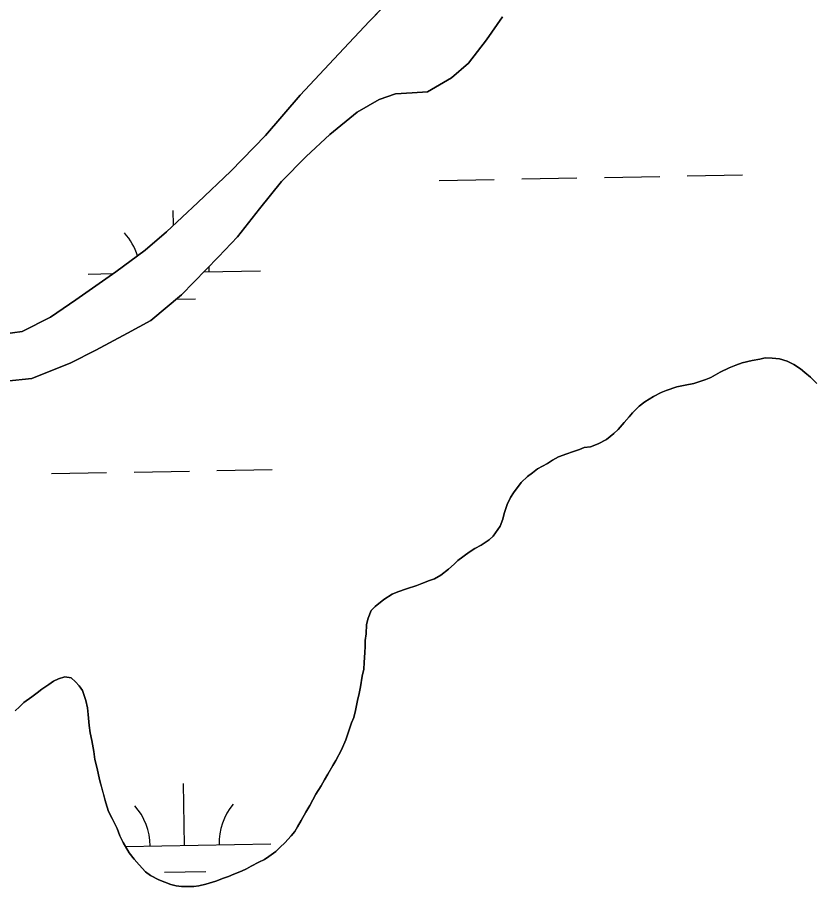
# Model space of a CAD drawing. Extents: x 3914892 to 3953151, y 242587 to 268572.
# Drawn here: x 3949071 to 3949533, y 251918 to 252422 of the extents above; entities that cross this region are included whole.
import ezdxf

# ---------------------------------------------------------------- set-up
doc = ezdxf.new("R2010")
doc.units = 0
doc.layers.add('V-TOPO-SHOR', color=7, linetype='Continuous')
doc.layers.add('V-WETL-SWMP', color=7, linetype='Continuous')

msp = doc.modelspace()

# ---------------------------------------------------------------- linework, layer by layer
at = {"layer": 'V-TOPO-SHOR'}
for points in [[(3949062.72, 252238.33), (3949073.92, 252240.02), (3949090.28, 252248.33), (3949105.09, 252258.28), (3949128.24, 252274.57), (3949145.32, 252287.25), (3949157.56, 252297.87), (3949175.75, 252314.89), (3949194.98, 252333.09), (3949215.06, 252353.65), (3949235.22, 252377.19), (3949257.59, 252401.07), (3949275.44, 252420.1), (3949293.27, 252438.53)], [(3949352.64, 252422.56), (3949343.32, 252409.27), (3949332.99, 252395.81), (3949323, 252387.32), (3949309.03, 252379.14), (3949300.25, 252378.59), (3949290.47, 252377.86), (3949281.02, 252374.74), (3949268.27, 252367.32), (3949252.38, 252354.41), (3949238.69, 252341.64), (3949224.35, 252327.1), (3949211.56, 252311.12), (3949198.77, 252294.94)], [(3949198.77, 252294.94), (3949187.89, 252283.29), (3949166.37, 252261.17), (3949148.44, 252246.33), (3949134.89, 252238.94), (3949116.69, 252229.08), (3949102.15, 252221.71), (3949079.4, 252212.58), (3949064.62, 252211.19)], [(3949193.67, 251923.45), (3949196.7, 251924.76), (3949201.13, 251926.63), (3949203.96, 251927.95), (3949206.79, 251929.46), (3949211.23, 251931.73), (3949214.46, 251933.43), (3949217.1, 251935.15), (3949221.16, 251938.03), (3949223.62, 251940.55), (3949226.28, 251943.06), (3949229.98, 251947.15), (3949232.04, 251949.68), (3949233.71, 251952.42), (3949235.8, 251955.95), (3949238.52, 251960.85), (3949240.82, 251964.77), (3949242.5, 251968.11), (3949244.38, 251971.25), (3949247.3, 251976.15), (3949249.39, 251979.67), (3949251.28, 251983.01), (3949254.2, 251987.9), (3949255.87, 251990.85), (3949259.23, 251997.13), (3949261.78, 252002.83), (3949263.52, 252008.16), (3949265.04, 252012.7), (3949266.32, 252015.85), (3949267.22, 252019.81), (3949268.38, 252025.76), (3949269.49, 252029.71), (3949270.2, 252033.67), (3949271.16, 252039.82), (3949272.07, 252043.98), (3949272.38, 252047.75), (3949272.73, 252053.52), (3949272.83, 252057.1), (3949272.92, 252060.48), (3949273.43, 252064.45), (3949273.78, 252069.82), (3949274.68, 252073.58), (3949276.39, 252077.92), (3949278.64, 252080.24), (3949283.73, 252084.29), (3949288.6, 252087.34), (3949291.83, 252088.84), (3949296.85, 252090.5), (3949302.88, 252092.52), (3949305.9, 252093.63), (3949310.33, 252095.31), (3949313.15, 252096.42), (3949316.79, 252098.51), (3949321.27, 252101.98), (3949324.53, 252104.88), (3949326.78, 252107), (3949333.28, 252111.8), (3949336.53, 252113.9), (3949340.17, 252115.8), (3949344.84, 252119.05), (3949347.29, 252121.18), (3949351.23, 252126.85), (3949352.73, 252130.99), (3949353.62, 252134.35), (3949355.36, 252139.48), (3949357.26, 252143.61), (3949358.93, 252146.35), (3949363.47, 252152.2), (3949367.15, 252155.68), (3949370, 252157.8), (3949372.85, 252160.11), (3949378.71, 252163.33), (3949381.56, 252165.25), (3949385.19, 252167.14), (3949390.02, 252169), (3949393.24, 252170.1), (3949397.26, 252171.39), (3949400.08, 252172.51), (3949403.68, 252173), (3949408.1, 252174.68), (3949412.96, 252177.33), (3949417.24, 252180.8), (3949419.69, 252183.12), (3949423.18, 252187.01), (3949426.06, 252190.31), (3949428.12, 252192.65), (3949432.01, 252196.52), (3949435.26, 252199.02), (3949440.33, 252202.27), (3949444.78, 252204.54), (3949447.59, 252205.65), (3949453.83, 252207.87), (3949458.63, 252208.74), (3949463.64, 252209.79), (3949470.67, 252211.99), (3949473.5, 252213.31), (3949478.96, 252216.34), (3949484.2, 252218.79), (3949488.03, 252220.48), (3949491.65, 252221.77), (3949497.47, 252223.2)], [(3949497.47, 252223.2), (3949502.07, 252223.88), (3949505.08, 252224.59), (3949509.05, 252224.48), (3949513.43, 252224.16), (3949517.77, 252222.65), (3949521.7, 252220.75), (3949525.61, 252218.25), (3949528.15, 252216.19), (3949531.46, 252213.51), (3949535.14, 252209.82)], [(3949069.85, 252019.66), (3949072.31, 252021.98), (3949074.76, 252024.5), (3949079.44, 252027.76), (3949082.48, 252030.07), (3949085.33, 252032.18), (3949089.39, 252035.05), (3949092.03, 252036.97), (3949094.86, 252038.29), (3949098.67, 252039.38), (3949102.25, 252038.88), (3949104.77, 252036.62), (3949106.9, 252034.18), (3949108.82, 252031.53), (3949110.85, 252025.7), (3949111.73, 252021.5), (3949112.21, 252017.5), (3949112.64, 252011.11), (3949113.32, 252006.91), (3949114.19, 252002.51), (3949115.41, 251996.1), (3949116.08, 251991.5), (3949117.15, 251986.89), (3949118.92, 251979.08), (3949120.37, 251973.86), (3949122.36, 251966.23), (3949124.01, 251961.21), (3949126.09, 251957.17), (3949128.92, 251951.32), (3949130.59, 251947.09), (3949132.48, 251943.25), (3949135.9, 251937.18), (3949138.78, 251933.52), (3949141.68, 251930.25), (3949145.35, 251926.17), (3949148.29, 251924.1), (3949153.19, 251921.57), (3949160.09, 251918.79), (3949163.25, 251918.11), (3949166.23, 251917.63), (3949173.4, 251917.63), (3949176.4, 251918.15), (3949180.41, 251919.03), (3949186.23, 251920.86), (3949190.66, 251922.53), (3949193.67, 251923.45)]]:
    msp.add_lwpolyline(points, dxfattribs=at)
at = {"layer": 'V-WETL-SWMP'}
for p, q in [((3949293.27, 252438.53), (3949275.44, 252420.1)), ((3949275.44, 252420.1), (3949257.59, 252401.07)), ((3949343.31, 252409.27), (3949352.64, 252422.56)), ((3949332.99, 252395.81), (3949343.31, 252409.27)), ((3949257.59, 252401.07), (3949235.22, 252377.19)), ((3949323, 252387.32), (3949332.99, 252395.81)), ((3949309.03, 252379.14), (3949323, 252387.32)), ((3949300.25, 252378.59), (3949309.03, 252379.14)), ((3949235.22, 252377.19), (3949215.06, 252353.65)), ((3949268.27, 252367.32), (3949281.02, 252374.74)), ((3949281.02, 252374.74), (3949290.47, 252377.86)), ((3949290.47, 252377.86), (3949300.25, 252378.59)), ((3949252.38, 252354.41), (3949268.27, 252367.32)), ((3949215.06, 252353.65), (3949194.98, 252333.09)), ((3949238.69, 252341.64), (3949252.38, 252354.41)), ((3949224.35, 252327.1), (3949238.69, 252341.64)), ((3949194.98, 252333.09), (3949175.75, 252314.89)), ((3949363.86, 252328.56), (3949395.86, 252329.13)), ((3949411.85, 252329.42), (3949443.85, 252329.99)), ((3949459.85, 252330.28), (3949491.84, 252330.85)), ((3949211.56, 252311.12), (3949224.35, 252327.1)), ((3949315.87, 252327.7), (3949347.86, 252328.28)), ((3949175.75, 252314.89), (3949157.56, 252297.87)), ((3949161.72, 252301.76), (3949161.57, 252310.2)), ((3949198.77, 252294.94), (3949211.56, 252311.12)), ((3949157.56, 252297.87), (3949145.32, 252287.25)), ((3949187.89, 252283.29), (3949198.77, 252294.94)), ((3949145.32, 252287.25), (3949128.24, 252274.57)), ((3949166.37, 252261.17), (3949187.89, 252283.29)), ((3949128.24, 252274.57), (3949105.09, 252258.28)), ((3949112.22, 252273.31), (3949126.82, 252273.57)), ((3949179.35, 252274.51), (3949212.2, 252275.1)), ((3949105.09, 252258.28), (3949090.28, 252248.33)), ((3949148.44, 252246.33), (3949166.37, 252261.17)), ((3949163.49, 252258.79), (3949174.48, 252258.99)), ((3949090.28, 252248.33), (3949073.92, 252240.02)), ((3949134.89, 252238.94), (3949148.44, 252246.33)), ((3949073.92, 252240.02), (3949062.72, 252238.33)), ((3949116.69, 252229.08), (3949134.89, 252238.94)), ((3949102.15, 252221.71), (3949116.69, 252229.08)), ((3949497.47, 252223.2), (3949491.65, 252221.77)), ((3949502.07, 252223.88), (3949497.47, 252223.2)), ((3949505.07, 252224.59), (3949502.07, 252223.88)), ((3949509.06, 252224.48), (3949505.07, 252224.59)), ((3949513.43, 252224.16), (3949509.06, 252224.48)), ((3949517.77, 252222.65), (3949513.43, 252224.16)), ((3949521.7, 252220.75), (3949517.77, 252222.65)), ((3949079.4, 252212.58), (3949102.15, 252221.71)), ((3949484.2, 252218.79), (3949478.96, 252216.34)), ((3949488.03, 252220.48), (3949484.2, 252218.79)), ((3949491.65, 252221.77), (3949488.03, 252220.48)), ((3949525.61, 252218.25), (3949521.7, 252220.75)), ((3949528.15, 252216.19), (3949525.61, 252218.25)), ((3949064.62, 252211.19), (3949079.4, 252212.58)), ((3949473.5, 252213.31), (3949470.67, 252211.99)), ((3949478.96, 252216.34), (3949473.5, 252213.31)), ((3949531.46, 252213.51), (3949528.15, 252216.19)), ((3949535.14, 252209.82), (3949531.46, 252213.51)), ((3949453.83, 252207.87), (3949447.59, 252205.65)), ((3949458.63, 252208.74), (3949453.83, 252207.87)), ((3949463.64, 252209.79), (3949458.63, 252208.74)), ((3949470.67, 252211.99), (3949463.64, 252209.79)), ((3949440.33, 252202.27), (3949435.26, 252199.02)), ((3949444.77, 252204.54), (3949440.33, 252202.27)), ((3949447.59, 252205.65), (3949444.77, 252204.54)), ((3949435.26, 252199.02), (3949432.01, 252196.52)), ((3949428.12, 252192.65), (3949426.06, 252190.31)), ((3949432.01, 252196.52), (3949428.12, 252192.65)), ((3949423.18, 252187.01), (3949419.69, 252183.12)), ((3949426.06, 252190.31), (3949423.18, 252187.01)), ((3949419.69, 252183.12), (3949417.24, 252180.8)), ((3949412.96, 252177.33), (3949408.1, 252174.67)), ((3949417.24, 252180.8), (3949412.96, 252177.33)), ((3949400.08, 252172.5), (3949397.26, 252171.39)), ((3949403.68, 252173), (3949400.08, 252172.5)), ((3949408.1, 252174.67), (3949403.68, 252173)), ((3949385.19, 252167.14), (3949381.56, 252165.25)), ((3949390.02, 252169), (3949385.19, 252167.14)), ((3949393.24, 252170.1), (3949390.02, 252169)), ((3949397.26, 252171.39), (3949393.24, 252170.1)), ((3949378.72, 252163.33), (3949372.85, 252160.11)), ((3949381.56, 252165.25), (3949378.72, 252163.33)), ((3949090.88, 252157.48), (3949122.87, 252158.05)), ((3949138.87, 252158.34), (3949170.87, 252158.91)), ((3949186.86, 252159.19), (3949218.86, 252159.77)), ((3949370, 252157.8), (3949367.15, 252155.68)), ((3949372.85, 252160.11), (3949370, 252157.8)), ((3949363.47, 252152.2), (3949358.93, 252146.35)), ((3949367.15, 252155.68), (3949363.47, 252152.2)), ((3949357.26, 252143.61), (3949355.36, 252139.48)), ((3949358.93, 252146.35), (3949357.26, 252143.61)), ((3949355.36, 252139.48), (3949353.62, 252134.35)), ((3949353.62, 252134.35), (3949352.73, 252130.99)), ((3949351.23, 252126.84), (3949347.29, 252121.18)), ((3949352.73, 252130.99), (3949351.23, 252126.84)), ((3949344.84, 252119.05), (3949340.17, 252115.8)), ((3949347.29, 252121.18), (3949344.84, 252119.05)), ((3949333.29, 252111.8), (3949326.78, 252107)), ((3949336.53, 252113.9), (3949333.29, 252111.8)), ((3949340.17, 252115.8), (3949336.53, 252113.9)), ((3949326.78, 252107), (3949324.53, 252104.87)), ((3949321.27, 252101.98), (3949316.79, 252098.51)), ((3949324.53, 252104.87), (3949321.27, 252101.98)), ((3949313.15, 252096.42), (3949310.33, 252095.31)), ((3949316.79, 252098.51), (3949313.15, 252096.42)), ((3949302.88, 252092.52), (3949296.85, 252090.5)), ((3949305.9, 252093.63), (3949302.88, 252092.52)), ((3949310.33, 252095.31), (3949305.9, 252093.63)), ((3949288.6, 252087.34), (3949283.73, 252084.29)), ((3949291.83, 252088.84), (3949288.6, 252087.34)), ((3949296.85, 252090.5), (3949291.83, 252088.84)), ((3949283.73, 252084.29), (3949278.64, 252080.24)), ((3949276.39, 252077.92), (3949274.68, 252073.58)), ((3949278.64, 252080.24), (3949276.39, 252077.92)), ((3949274.68, 252073.58), (3949273.78, 252069.82)), ((3949273.78, 252069.82), (3949273.43, 252064.45)), ((3949273.43, 252064.45), (3949272.92, 252060.48)), ((3949272.83, 252057.1), (3949272.73, 252053.52)), ((3949272.92, 252060.48), (3949272.83, 252057.1)), ((3949272.73, 252053.52), (3949272.37, 252047.75)), ((3949272.37, 252047.75), (3949272.07, 252043.98)), ((3949272.07, 252043.98), (3949271.16, 252039.82)), ((3949092.04, 252036.97), (3949089.39, 252035.05)), ((3949094.86, 252038.29), (3949092.04, 252036.97)), ((3949098.67, 252039.38), (3949094.86, 252038.29)), ((3949102.24, 252038.88), (3949098.67, 252039.38)), ((3949104.77, 252036.62), (3949102.24, 252038.88)), ((3949106.9, 252034.18), (3949104.77, 252036.62)), ((3949271.16, 252039.82), (3949270.2, 252033.67)), ((3949085.33, 252032.18), (3949082.48, 252030.07)), ((3949089.39, 252035.05), (3949085.33, 252032.18)), ((3949108.81, 252031.53), (3949106.9, 252034.18)), ((3949110.85, 252025.7), (3949108.81, 252031.53)), ((3949270.2, 252033.67), (3949269.49, 252029.71)), ((3949079.43, 252027.76), (3949074.76, 252024.5)), ((3949082.48, 252030.07), (3949079.43, 252027.76)), ((3949111.73, 252021.5), (3949110.85, 252025.7)), ((3949268.38, 252025.76), (3949267.23, 252019.81)), ((3949269.49, 252029.71), (3949268.38, 252025.76)), ((3949072.31, 252021.98), (3949069.85, 252019.66)), ((3949074.76, 252024.5), (3949072.31, 252021.98)), ((3949112.21, 252017.5), (3949111.73, 252021.5)), ((3949112.64, 252011.11), (3949112.21, 252017.5)), ((3949266.32, 252015.85), (3949265.04, 252012.7)), ((3949267.23, 252019.81), (3949266.32, 252015.85)), ((3949113.32, 252006.91), (3949112.64, 252011.11)), ((3949265.04, 252012.7), (3949263.52, 252008.16)), ((3949114.19, 252002.51), (3949113.32, 252006.91)), ((3949263.52, 252008.16), (3949261.78, 252002.83)), ((3949115.41, 251996.1), (3949114.19, 252002.51)), ((3949261.78, 252002.83), (3949259.23, 251997.13)), ((3949116.08, 251991.5), (3949115.41, 251996.1)), ((3949259.23, 251997.13), (3949255.87, 251990.85)), ((3949117.15, 251986.89), (3949116.08, 251991.5)), ((3949255.87, 251990.85), (3949254.2, 251987.91)), ((3949118.93, 251979.08), (3949117.15, 251986.89)), ((3949254.2, 251987.91), (3949251.28, 251983.01)), ((3949251.28, 251983.01), (3949249.39, 251979.67)), ((3949120.38, 251973.86), (3949118.93, 251979.08)), ((3949168.16, 251941.58), (3949167.52, 251977.58)), ((3949247.3, 251976.15), (3949244.38, 251971.25)), ((3949249.39, 251979.67), (3949247.3, 251976.15)), ((3949122.36, 251966.23), (3949120.38, 251973.86)), ((3949244.38, 251971.25), (3949242.5, 251968.11)), ((3949124.01, 251961.21), (3949122.36, 251966.23)), ((3949242.5, 251968.11), (3949240.82, 251964.77)), ((3949126.09, 251957.17), (3949124.01, 251961.21)), ((3949238.52, 251960.85), (3949235.79, 251955.95)), ((3949240.82, 251964.77), (3949238.52, 251960.85)), ((3949128.92, 251951.32), (3949126.09, 251957.17)), ((3949235.79, 251955.95), (3949233.71, 251952.42)), ((3949130.59, 251947.09), (3949128.92, 251951.32)), ((3949233.71, 251952.42), (3949232.04, 251949.68)), ((3949132.48, 251943.25), (3949130.59, 251947.09)), ((3949229.98, 251947.15), (3949226.28, 251943.06)), ((3949232.04, 251949.68), (3949229.98, 251947.15)), ((3949135.9, 251937.18), (3949132.48, 251943.25)), ((3949133.77, 251940.97), (3949218.15, 251942.48)), ((3949223.62, 251940.55), (3949221.16, 251938.03)), ((3949226.28, 251943.06), (3949223.62, 251940.55)), ((3949138.78, 251933.52), (3949135.9, 251937.18)), ((3949217.1, 251935.15), (3949214.46, 251933.43)), ((3949221.16, 251938.03), (3949217.1, 251935.15)), ((3949141.68, 251930.25), (3949138.78, 251933.52)), ((3949145.35, 251926.17), (3949141.68, 251930.25)), ((3949211.23, 251931.73), (3949206.79, 251929.46)), ((3949214.46, 251933.43), (3949211.23, 251931.73)), ((3949148.28, 251924.1), (3949145.35, 251926.17)), ((3949156.44, 251925.94), (3949180.43, 251926.37)), ((3949196.7, 251924.76), (3949193.68, 251923.45)), ((3949201.13, 251926.63), (3949196.7, 251924.76)), ((3949203.96, 251927.95), (3949201.13, 251926.63)), ((3949206.79, 251929.46), (3949203.96, 251927.95)), ((3949153.19, 251921.57), (3949148.28, 251924.1)), ((3949160.09, 251918.79), (3949153.19, 251921.57)), ((3949186.23, 251920.86), (3949180.41, 251919.03)), ((3949190.66, 251922.53), (3949186.23, 251920.86)), ((3949193.68, 251923.45), (3949190.66, 251922.53)), ((3949163.26, 251918.11), (3949160.09, 251918.79)), ((3949166.23, 251917.63), (3949163.26, 251918.11)), ((3949173.4, 251917.63), (3949166.23, 251917.63)), ((3949176.4, 251918.15), (3949173.4, 251917.63)), ((3949180.41, 251919.03), (3949176.4, 251918.15))]:
    msp.add_line(p, q, dxfattribs=at)
for centre, start, end in [((3949106.97, 252273.69), 16.7303, 41.7968), ((3949217.44, 252275.67), 177.057, 181.7968), ((3949223.39, 251943.05), 140.2532, 181.7968), ((3949112.92, 251941.07), 0.2532, 41.7968)]:
    msp.add_arc(centre, 35.25, start, end, dxfattribs=at)

doc.saveas('drawing.dxf')
